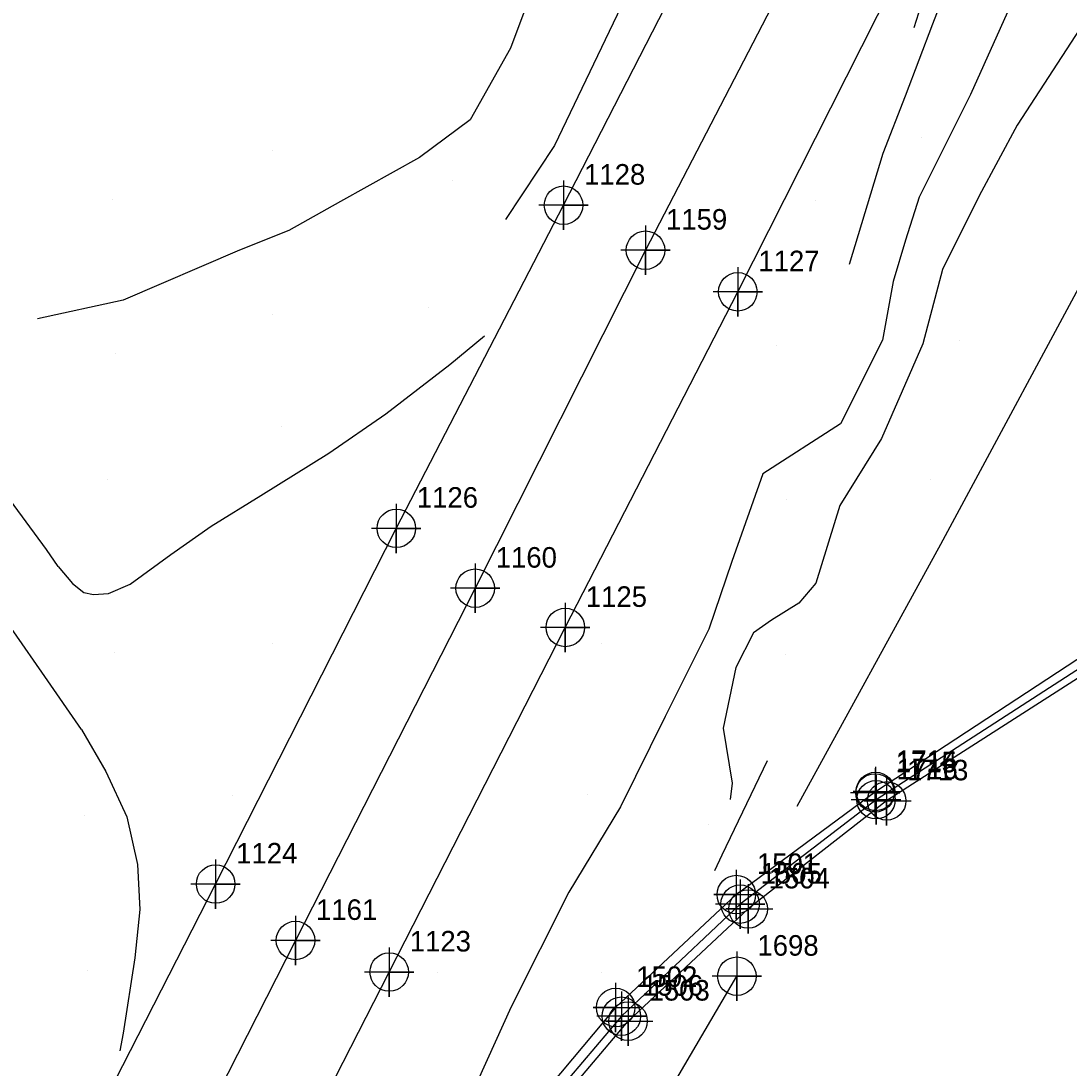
# Model space of a CAD drawing. Extents: x 2062781 to 2066835, y 358981 to 366501.
# Drawn here: x 2063984.6 to 2064112, y 361343.8 to 361471.1 of the extents above; entities that cross this region are included whole.
import ezdxf

# ---------------------------------------------------------------- set-up
doc = ezdxf.new("R2010")
doc.units = 0
for name, color, linetype in [('Exist DTM Breakline', 7, 'Continuous'), ('Exist DTM Breakline Cogo Number', 7, 'Continuous'), ('Exist DTM Breakline Cogo Point CELL', 7, 'Continuous'), ('Exist DTM Crownline', 7, 'Continuous'), ('Exist DTM Crownline Cogo Number', 7, 'Continuous'), ('Exist DTM Crownline Cogo Point CELL', 7, 'Continuous'), ('Exist DTM Ridgeline', 7, 'Continuous'), ('Exist DTM Ridgeline Cogo Number', 7, 'Continuous'), ('Exist DTM Ridgeline Cogo Point CELL', 7, 'Continuous'), ('Exist Roads Curbs', 7, 'Continuous'), ('Exist Roads Curbs Cogo Number', 7, 'Continuous'), ('Exist Roads Curbs Cogo Point CELL', 7, 'Continuous'), ('Exist Roads EOP', 7, 'Continuous'), ('Exist Roads EOP Cogo Number', 7, 'Continuous'), ('Exist Roads EOP Cogo Point CELL', 7, 'Continuous'), ('PH Exist DTM Breakline', 7, 'Continuous'), ('PH Exist DTM Point', 7, 'Continuous')]:
    doc.layers.add(name, color=color, linetype=linetype)

msp = doc.modelspace()

# ---------------------------------------------------------------- linework, layer by layer
at = {"layer": 'Exist DTM Breakline'}
msp.add_line((2064071.99, 361363.71), (2064057.56, 361350.08), dxfattribs=at)
for points in [[(2064128.6, 361402.27), (2064088.51, 361376.4)], [(2064088.51, 361376.4), (2064071.99, 361363.71)], [(2064057.56, 361350.08), (2064041.78, 361331.46), (2064030.47, 361314.75), (2064022.01, 361300.66), (2063997.63, 361253.31), (2063965.85, 361191.78), (2063927.22, 361115.25), (2063891.78, 361046.28), (2063870.34, 361004.8)]]:
    msp.add_lwpolyline(points, dxfattribs=at)
at = {"layer": 'Exist DTM Breakline Cogo Point CELL'}
for points in [[(2064088.4, 361380.23), (2064088.4, 361374.23), (2064088.4, 361377.23), (2064091.4, 361377.23), (2064085.4, 361377.23)], [(2064088.4, 361380.23), (2064088.4, 361374.23), (2064088.4, 361377.23), (2064091.4, 361377.23), (2064085.4, 361377.23)], [(2064088.4, 361380.23), (2064088.4, 361374.23), (2064088.4, 361377.23), (2064091.4, 361377.23), (2064085.4, 361377.23)], [(2064088.51, 361379.4), (2064088.51, 361373.4), (2064088.51, 361376.4), (2064091.51, 361376.4), (2064085.51, 361376.4)], [(2064088.51, 361379.4), (2064088.51, 361373.4), (2064088.51, 361376.4), (2064091.51, 361376.4), (2064085.51, 361376.4)], [(2064088.51, 361379.4), (2064088.51, 361373.4), (2064088.51, 361376.4), (2064091.51, 361376.4), (2064085.51, 361376.4)], [(2064071.99, 361366.71), (2064071.99, 361360.71), (2064071.99, 361363.71), (2064074.99, 361363.71), (2064068.99, 361363.71)], [(2064071.99, 361366.71), (2064071.99, 361360.71), (2064071.99, 361363.71), (2064074.99, 361363.71), (2064068.99, 361363.71)], [(2064071.99, 361366.71), (2064071.99, 361360.71), (2064071.99, 361363.71), (2064074.99, 361363.71), (2064068.99, 361363.71)], [(2064057.56, 361353.08), (2064057.56, 361347.08), (2064057.56, 361350.08), (2064060.56, 361350.08), (2064054.56, 361350.08)], [(2064057.56, 361353.08), (2064057.56, 361347.08), (2064057.56, 361350.08), (2064060.56, 361350.08), (2064054.56, 361350.08)], [(2064057.56, 361353.08), (2064057.56, 361347.08), (2064057.56, 361350.08), (2064060.56, 361350.08), (2064054.56, 361350.08)]]:
    msp.add_lwpolyline(points, dxfattribs=at)
for centre in [(2064088.4, 361377.23), (2064088.4, 361377.23), (2064088.4, 361377.23), (2064088.51, 361376.4), (2064088.51, 361376.4), (2064088.51, 361376.4), (2064071.99, 361363.71), (2064071.99, 361363.71), (2064071.99, 361363.71), (2064057.56, 361350.08), (2064057.56, 361350.08), (2064057.56, 361350.08)]:
    msp.add_circle(centre, 2.34, dxfattribs=at)
at = {"layer": 'Exist DTM Crownline'}
msp.add_lwpolyline([(2064265.44, 361845.69), (2064239.97, 361795.64), (2064213.32, 361743.86), (2064188.56, 361695.08), (2064163.47, 361645.6), (2064134.87, 361589.21), (2064123.65, 361567.03), (2064102.77, 361525.75), (2064081.5, 361483.76), (2064060.49, 361443.22), (2064039.79, 361402.12), (2064017.95, 361359.29), (2063998.02, 361320.11), (2063977.86, 361280.75), (2063957.66, 361241.43), (2063938.49, 361203.85), (2063917.61, 361163.02), (2063896.2, 361120.91), (2063873.97, 361077.23), (2063852.93, 361035.55), (2063832.77, 360995.69), (2063813.38, 360956.99), (2063791.84, 360915.2), (2063771.3, 360874.47)], dxfattribs=at)
at = {"layer": 'Exist DTM Crownline Cogo Point CELL'}
for points in [[(2064060.49, 361446.22), (2064060.49, 361440.22), (2064060.49, 361443.22), (2064063.49, 361443.22), (2064057.49, 361443.22)], [(2064060.49, 361446.22), (2064060.49, 361440.22), (2064060.49, 361443.22), (2064063.49, 361443.22), (2064057.49, 361443.22)], [(2064060.49, 361446.22), (2064060.49, 361440.22), (2064060.49, 361443.22), (2064063.49, 361443.22), (2064057.49, 361443.22)], [(2064039.79, 361405.12), (2064039.79, 361399.12), (2064039.79, 361402.12), (2064042.79, 361402.12), (2064036.79, 361402.12)], [(2064039.79, 361405.12), (2064039.79, 361399.12), (2064039.79, 361402.12), (2064042.79, 361402.12), (2064036.79, 361402.12)], [(2064039.79, 361405.12), (2064039.79, 361399.12), (2064039.79, 361402.12), (2064042.79, 361402.12), (2064036.79, 361402.12)], [(2064017.95, 361362.29), (2064017.95, 361356.29), (2064017.95, 361359.29), (2064020.95, 361359.29), (2064014.95, 361359.29)], [(2064017.95, 361362.29), (2064017.95, 361356.29), (2064017.95, 361359.29), (2064020.95, 361359.29), (2064014.95, 361359.29)], [(2064017.95, 361362.29), (2064017.95, 361356.29), (2064017.95, 361359.29), (2064020.95, 361359.29), (2064014.95, 361359.29)]]:
    msp.add_lwpolyline(points, dxfattribs=at)
for centre in [(2064060.49, 361443.22), (2064060.49, 361443.22), (2064060.49, 361443.22), (2064039.79, 361402.12), (2064039.79, 361402.12), (2064039.79, 361402.12), (2064017.95, 361359.29), (2064017.95, 361359.29), (2064017.95, 361359.29)]:
    msp.add_circle(centre, 2.34, dxfattribs=at)
at = {"layer": 'Exist DTM Ridgeline'}
msp.add_lwpolyline([(2064040.95, 361302.72), (2064071.6, 361354.94)], dxfattribs=at)
at = {"layer": 'Exist DTM Ridgeline Cogo Point CELL'}
msp.add_lwpolyline([(2064071.6, 361357.94), (2064071.6, 361351.94), (2064071.6, 361354.94), (2064074.6, 361354.94), (2064068.6, 361354.94)], dxfattribs=at)
msp.add_lwpolyline([(2064071.6, 361357.94), (2064071.6, 361351.94), (2064071.6, 361354.94), (2064074.6, 361354.94), (2064068.6, 361354.94)], dxfattribs=at)
msp.add_lwpolyline([(2064071.6, 361357.94), (2064071.6, 361351.94), (2064071.6, 361354.94), (2064074.6, 361354.94), (2064068.6, 361354.94)], dxfattribs=at)
msp.add_circle((2064071.6, 361354.94), 2.34, dxfattribs=at)
msp.add_circle((2064071.6, 361354.94), 2.34, dxfattribs=at)
msp.add_circle((2064071.6, 361354.94), 2.34, dxfattribs=at)
at = {"layer": 'Exist Roads Curbs'}
for p, q in [((2064071.53, 361364.87), (2064056.86, 361351.14)), ((2064058.37, 361349.48), (2064072.97, 361363.12))]:
    msp.add_line(p, q, dxfattribs=at)
for points in [[(2064134.77, 361405.08), (2064089.8, 361376.26)], [(2064088.45, 361377.41), (2064128.91, 361403.94)], [(2064071.53, 361364.87), (2064088.45, 361377.41)], [(2064089.8, 361376.26), (2064072.97, 361363.12)], [(2064056.86, 361351.14), (2064040.98, 361332.19), (2064029.8, 361315.76), (2064021.05, 361301.02), (2063996.57, 361253.68), (2063965.22, 361192.21), (2063926.31, 361115.84), (2063891.26, 361046.35), (2063869.46, 361005.39)], [(2063871.01, 361004.4), (2063892.03, 361045.01), (2063927.85, 361114.94), (2063967.15, 361191.97), (2063998.41, 361252.65), (2064022.95, 361300.07), (2064031.32, 361314), (2064042.62, 361330.84), (2064058.37, 361349.48)]]:
    msp.add_lwpolyline(points, dxfattribs=at)
at = {"layer": 'Exist Roads Curbs Cogo Point CELL'}
for points in [[(2064088.45, 361380.41), (2064088.45, 361374.41), (2064088.45, 361377.41), (2064085.72, 361377.41), (2064091.45, 361377.41)], [(2064088.45, 361380.41), (2064088.45, 361374.41), (2064088.45, 361377.41), (2064085.72, 361377.41), (2064091.45, 361377.41)], [(2064088.45, 361380.41), (2064088.45, 361374.41), (2064088.45, 361377.41), (2064085.72, 361377.41), (2064091.45, 361377.41)], [(2064089.8, 361379.26), (2064089.8, 361373.26), (2064089.8, 361376.26), (2064087.07, 361376.26), (2064092.8, 361376.26)], [(2064089.8, 361379.26), (2064089.8, 361373.26), (2064089.8, 361376.26), (2064087.07, 361376.26), (2064092.8, 361376.26)], [(2064089.8, 361379.26), (2064089.8, 361373.26), (2064089.8, 361376.26), (2064087.07, 361376.26), (2064092.8, 361376.26)], [(2064071.53, 361367.87), (2064071.53, 361361.87), (2064071.53, 361364.87), (2064068.8, 361364.87), (2064074.53, 361364.87)], [(2064071.53, 361367.87), (2064071.53, 361361.87), (2064071.53, 361364.87), (2064068.8, 361364.87), (2064074.53, 361364.87)], [(2064071.53, 361367.87), (2064071.53, 361361.87), (2064071.53, 361364.87), (2064068.8, 361364.87), (2064074.53, 361364.87)], [(2064072.97, 361366.12), (2064072.97, 361360.12), (2064072.97, 361363.12), (2064070.24, 361363.12), (2064075.97, 361363.12)], [(2064072.97, 361366.12), (2064072.97, 361360.12), (2064072.97, 361363.12), (2064070.24, 361363.12), (2064075.97, 361363.12)], [(2064072.97, 361366.12), (2064072.97, 361360.12), (2064072.97, 361363.12), (2064070.24, 361363.12), (2064075.97, 361363.12)], [(2064056.86, 361354.14), (2064056.86, 361348.14), (2064056.86, 361351.14), (2064054.13, 361351.14), (2064059.86, 361351.14)], [(2064056.86, 361354.14), (2064056.86, 361348.14), (2064056.86, 361351.14), (2064054.13, 361351.14), (2064059.86, 361351.14)], [(2064056.86, 361354.14), (2064056.86, 361348.14), (2064056.86, 361351.14), (2064054.13, 361351.14), (2064059.86, 361351.14)], [(2064058.37, 361352.48), (2064058.37, 361346.48), (2064058.37, 361349.48), (2064055.64, 361349.48), (2064061.37, 361349.48)], [(2064058.37, 361352.48), (2064058.37, 361346.48), (2064058.37, 361349.48), (2064055.64, 361349.48), (2064061.37, 361349.48)], [(2064058.37, 361352.48), (2064058.37, 361346.48), (2064058.37, 361349.48), (2064055.64, 361349.48), (2064061.37, 361349.48)]]:
    msp.add_lwpolyline(points, dxfattribs=at)
for centre in [(2064088.45, 361377.41), (2064088.45, 361377.41), (2064088.45, 361377.41), (2064089.8, 361376.26), (2064089.8, 361376.26), (2064089.8, 361376.26), (2064071.53, 361364.87), (2064071.53, 361364.87), (2064071.53, 361364.87), (2064072.97, 361363.12), (2064072.97, 361363.12), (2064072.97, 361363.12), (2064056.86, 361351.14), (2064056.86, 361351.14), (2064056.86, 361351.14), (2064058.37, 361349.48), (2064058.37, 361349.48), (2064058.37, 361349.48)]:
    msp.add_circle(centre, 2.34, dxfattribs=at)
at = {"layer": 'Exist Roads EOP'}
for points in [[(2063947.54, 361247.66), (2063967.28, 361286.12), (2063986.63, 361323.88), (2064008.24, 361366.15), (2064030.2, 361409.4), (2064050.53, 361448.69), (2064070.62, 361487.87), (2064093.97, 361533.43), (2064113.63, 361572.45), (2064134.87, 361614.05), (2064156.05, 361655.63), (2064176.93, 361697.03), (2064198.4, 361739.79), (2064219.67, 361781.23), (2064239.9, 361821.08), (2064255.89, 361852.54)], [(2063968.74, 361236.86), (2063988.59, 361275.84), (2064007.94, 361313.55), (2064029.34, 361355.45), (2064050.74, 361397.35), (2064071.71, 361438.16), (2064092.47, 361479.26), (2064113.84, 361521.24), (2064134.24, 361561.36), (2064154.67, 361602.17), (2064176.64, 361645.1), (2064197.63, 361686.25), (2064219.16, 361728.91), (2064239.98, 361769.73), (2064260.77, 361810.55), (2064276.59, 361841.97)]]:
    msp.add_lwpolyline(points, dxfattribs=at)
at = {"layer": 'Exist Roads EOP Cogo Point CELL'}
for points in [[(2064050.53, 361451.69), (2064050.53, 361445.69), (2064050.53, 361448.69), (2064053.53, 361448.69), (2064047.53, 361448.69)], [(2064050.53, 361451.69), (2064050.53, 361445.69), (2064050.53, 361448.69), (2064053.53, 361448.69), (2064047.53, 361448.69)], [(2064050.53, 361451.69), (2064050.53, 361445.69), (2064050.53, 361448.69), (2064053.53, 361448.69), (2064047.53, 361448.69)], [(2064071.71, 361441.16), (2064071.71, 361435.16), (2064071.71, 361438.16), (2064074.71, 361438.16), (2064068.71, 361438.16)], [(2064071.71, 361441.16), (2064071.71, 361435.16), (2064071.71, 361438.16), (2064074.71, 361438.16), (2064068.71, 361438.16)], [(2064071.71, 361441.16), (2064071.71, 361435.16), (2064071.71, 361438.16), (2064074.71, 361438.16), (2064068.71, 361438.16)], [(2064030.2, 361412.4), (2064030.2, 361406.4), (2064030.2, 361409.4), (2064033.2, 361409.4), (2064027.2, 361409.4)], [(2064030.2, 361412.4), (2064030.2, 361406.4), (2064030.2, 361409.4), (2064033.2, 361409.4), (2064027.2, 361409.4)], [(2064030.2, 361412.4), (2064030.2, 361406.4), (2064030.2, 361409.4), (2064033.2, 361409.4), (2064027.2, 361409.4)], [(2064050.74, 361400.35), (2064050.74, 361394.35), (2064050.74, 361397.35), (2064053.74, 361397.35), (2064047.74, 361397.35)], [(2064050.74, 361400.35), (2064050.74, 361394.35), (2064050.74, 361397.35), (2064053.74, 361397.35), (2064047.74, 361397.35)], [(2064050.74, 361400.35), (2064050.74, 361394.35), (2064050.74, 361397.35), (2064053.74, 361397.35), (2064047.74, 361397.35)], [(2064008.24, 361369.15), (2064008.24, 361363.15), (2064008.24, 361366.15), (2064011.24, 361366.15), (2064005.24, 361366.15)], [(2064008.24, 361369.15), (2064008.24, 361363.15), (2064008.24, 361366.15), (2064011.24, 361366.15), (2064005.24, 361366.15)], [(2064008.24, 361369.15), (2064008.24, 361363.15), (2064008.24, 361366.15), (2064011.24, 361366.15), (2064005.24, 361366.15)], [(2064029.34, 361358.45), (2064029.34, 361352.45), (2064029.34, 361355.45), (2064032.34, 361355.45), (2064026.34, 361355.45)], [(2064029.34, 361358.45), (2064029.34, 361352.45), (2064029.34, 361355.45), (2064032.34, 361355.45), (2064026.34, 361355.45)], [(2064029.34, 361358.45), (2064029.34, 361352.45), (2064029.34, 361355.45), (2064032.34, 361355.45), (2064026.34, 361355.45)]]:
    msp.add_lwpolyline(points, dxfattribs=at)
for centre in [(2064050.53, 361448.69), (2064050.53, 361448.69), (2064050.53, 361448.69), (2064071.71, 361438.16), (2064071.71, 361438.16), (2064071.71, 361438.16), (2064030.2, 361409.4), (2064030.2, 361409.4), (2064030.2, 361409.4), (2064050.74, 361397.35), (2064050.74, 361397.35), (2064050.74, 361397.35), (2064008.24, 361366.15), (2064008.24, 361366.15), (2064008.24, 361366.15), (2064029.34, 361355.45), (2064029.34, 361355.45), (2064029.34, 361355.45)]:
    msp.add_circle(centre, 2.34, dxfattribs=at)
at = {"layer": 'PH Exist DTM Breakline'}
for points in [[(2064145.69, 361672.61), (2064136.01, 361655.31), (2064122.72, 361628.83), (2064111.05, 361605.56), (2064106.1, 361594.61), (2064102.41, 361585.92), (2064099.6, 361579.45), (2064093.81, 361575.98), (2064088.73, 361564.22), (2064080.27, 361543.15), (2064072.3, 361527.26), (2064064.32, 361514.32), (2064058.23, 361502.15), (2064049.86, 361483.32), (2064044.1, 361467.79), (2064039.19, 361459.08), (2064033.04, 361454.51), (2064023.41, 361449.15), (2064017.15, 361445.61), (2064011.13, 361443.23), (2063996.99, 361437.14), (2063986.6, 361434.88)], [(2064078.94, 361375.62), (2064096.39, 361407.47), (2064116.27, 361444.44), (2064133.61, 361479.23), (2064151.97, 361505.44), (2064160.76, 361518.21), (2064172.83, 361547.03), (2064190.56, 361582.13), (2064206.15, 361613.55), (2064218.65, 361638.46)], [(2063989.12, 361404.75), (2063987.67, 361406.81), (2063982.75, 361413.54), (2063976.73, 361421.95), (2063972.28, 361428.26), (2063968.24, 361434.84), (2063965.22, 361440.26), (2063960.78, 361448.72), (2063955.78, 361459.58), (2063950.6, 361471.18), (2063944.95, 361483.41), (2063940.09, 361495.29), (2063936.09, 361505.72), (2063931.02, 361519.26), (2063925.52, 361534.99), (2063921.69, 361547.04), (2063917.51, 361561.05), (2063912.91, 361576.74), (2063908.26, 361591.78)], [(2064169.73, 361588.42), (2064160.78, 361570.23), (2064152.85, 361554.43), (2064145.22, 361539.24), (2064135.86, 361520.59), (2064131.17, 361511.24), (2064128.87, 361501.93), (2064127.81, 361496.65), (2064124.29, 361487), (2064113.82, 361470.96), (2064105.67, 361458.42), (2064101.06, 361449.81), (2064096.58, 361440.88), (2064094.21, 361431.85), (2064089.17, 361420.33), (2064084.1, 361412.17), (2064081.2, 361402.72), (2064079.13, 361400.31), (2064075.79, 361398.22), (2064073.63, 361396.71), (2064071.47, 361392.47), (2064069.94, 361385.09), (2064071.01, 361378.42), (2064070.8, 361376.42)], [(2063991.93, 361384.95), (2063987.48, 361391.38), (2063983.72, 361396.8), (2063980.36, 361401.56), (2063975.46, 361408.26), (2063969.4, 361416.74), (2063964.76, 361423.3), (2063960.47, 361430.29), (2063957.3, 361435.98), (2063952.7, 361444.75), (2063947.58, 361455.86), (2063942.41, 361467.46), (2063936.7, 361479.82), (2063931.72, 361491.97), (2063927.67, 361502.53), (2063922.56, 361516.19), (2063916.98, 361532.14), (2063913.09, 361544.39), (2063908.88, 361558.49)], [(2064070.3, 361498.44), (2064059.9, 361477.79), (2064049.43, 361455.95), (2064043.49, 361446.96)], [(2064106.06, 361495.68), (2064099.71, 361484.63), (2064094.52, 361474.77), (2064093.09, 361470.24)], [(2064108.84, 361481.84), (2064100, 361462.14), (2064093.75, 361449.68), (2064092.08, 361444.42), (2064090.59, 361439.43), (2064089.28, 361432.27), (2064084.18, 361422.11), (2064074.76, 361416.02), (2064070.99, 361405.38), (2064068.2, 361397.14), (2064062.88, 361386.54), (2064057.44, 361375.54), (2064051.17, 361365.16), (2064044.18, 361351.23), (2064038.13, 361337.88), (2064029.55, 361320.63), (2064018.68, 361306.36), (2064013.4, 361297.76), (2064001.07, 361274.07), (2063992.61, 361254.48)], [(2064085.3, 361441.54), (2064089.39, 361455.02), (2064092.11, 361462), (2064095.41, 361470.75), (2064096.66, 361474.01)], [(2063989.12, 361404.75), (2063990.84, 361402.69), (2063992.21, 361401.61), (2063993.41, 361401.34), (2063995.2, 361401.46), (2063997.87, 361402.62), (2064002.8, 361406.2), (2064007.7, 361409.66), (2064013.74, 361413.39), (2064022, 361418.53), (2064028.94, 361423.34), (2064036.72, 361429.34), (2064040.92, 361432.8)], [(2063991.93, 361384.95), (2063994.9, 361379.82), (2063997.45, 361374.33), (2063998.73, 361368.51), (2063999.01, 361363.05), (2063998.43, 361357.17), (2063997, 361348.01), (2063996.58, 361345.87)], [(2064068.92, 361367.78), (2064069.82, 361369.72), (2064075.34, 361381.18)]]:
    msp.add_lwpolyline(points, dxfattribs=at)
at = {"layer": 'PH Exist DTM Point'}
for p, q in [((2064093.99, 361456.95), (2064093.99, 361456.95)), ((2064015.13, 361455.38), (2064015.13, 361455.38)), ((2064037.02, 361451.68), (2064037.02, 361451.68)), ((2063995.73, 361449.41), (2063995.73, 361449.41)), ((2064081.11, 361449.31), (2064081.11, 361449.31)), ((2064015.13, 361435.38), (2064015.13, 361435.38)), ((2064034.12, 361436.23), (2064034.12, 361436.23)), ((2064076.42, 361431.67), (2064076.42, 361431.67)), ((2064098.65, 361432.24), (2064098.65, 361432.24)), ((2063996.04, 361430.71), (2063996.04, 361430.71)), ((2064016.19, 361421.8), (2064016.19, 361421.8)), ((2063995.12, 361415.36), (2063995.12, 361415.36)), ((2064095.13, 361415.38), (2064095.13, 361415.38)), ((2064077.66, 361412.9), (2064077.66, 361412.9)), ((2063995.94, 361394.3), (2063995.94, 361394.3)), ((2064015.13, 361395.38), (2064015.13, 361395.38)), ((2064055.13, 361395.38), (2064055.13, 361395.38)), ((2064077.53, 361394), (2064077.53, 361394)), ((2064010.28, 361376.91), (2064010.28, 361376.91)), ((2064053.43, 361377.02), (2064053.43, 361377.02)), ((2063992.29, 361374.49), (2063992.29, 361374.49)), ((2064068.12, 361373.34), (2064068.12, 361373.34)), ((2063992.62, 361355.66), (2063992.62, 361355.66)), ((2064035.15, 361355.37), (2064035.15, 361355.37)), ((2064055.13, 361355.38), (2064055.13, 361355.38))]:
    msp.add_line(p, q, dxfattribs=at)

# ---------------------------------------------------------------- texts
at = {"layer": 'Exist DTM Breakline Cogo Number'}
for s, p in [('1715', (2064090.9, 361379.73)), ('1715', (2064090.9, 361379.73)), ('1715', (2064090.9, 361379.73)), ('1716', (2064091.01, 361378.9)), ('1716', (2064091.01, 361378.9)), ('1716', (2064091.01, 361378.9)), ('1505', (2064074.49, 361366.21)), ('1505', (2064074.49, 361366.21)), ('1505', (2064074.49, 361366.21)), ('1506', (2064060.06, 361352.58)), ('1506', (2064060.06, 361352.58)), ('1506', (2064060.06, 361352.58))]:
    msp.add_text(s, height=2.5, dxfattribs=at).set_placement(p)
at = {"layer": 'Exist DTM Crownline Cogo Number'}
for s, p in [('1159', (2064062.99, 361445.72)), ('1159', (2064062.99, 361445.72)), ('1159', (2064062.99, 361445.72)), ('1160', (2064042.29, 361404.62)), ('1160', (2064042.29, 361404.62)), ('1160', (2064042.29, 361404.62)), ('1161', (2064020.45, 361361.79)), ('1161', (2064020.45, 361361.79)), ('1161', (2064020.45, 361361.79))]:
    msp.add_text(s, height=2.5, dxfattribs=at).set_placement(p)
at = {"layer": 'Exist DTM Ridgeline Cogo Number'}
msp.add_text('1698', height=2.5, dxfattribs=at).set_placement((2064074.1, 361357.44))
msp.add_text('1698', height=2.5, dxfattribs=at).set_placement((2064074.1, 361357.44))
msp.add_text('1698', height=2.5, dxfattribs=at).set_placement((2064074.1, 361357.44))
at = {"layer": 'Exist Roads Curbs Cogo Number'}
for s, p in [('1714', (2064090.95, 361379.91)), ('1714', (2064090.95, 361379.91)), ('1714', (2064090.95, 361379.91)), ('1713', (2064092.3, 361378.76)), ('1713', (2064092.3, 361378.76)), ('1713', (2064092.3, 361378.76)), ('1501', (2064074.03, 361367.37)), ('1501', (2064074.03, 361367.37)), ('1501', (2064074.03, 361367.37)), ('1504', (2064075.47, 361365.62)), ('1504', (2064075.47, 361365.62)), ('1504', (2064075.47, 361365.62)), ('1502', (2064059.36, 361353.64)), ('1502', (2064059.36, 361353.64)), ('1502', (2064059.36, 361353.64)), ('1503', (2064060.87, 361351.98)), ('1503', (2064060.87, 361351.98)), ('1503', (2064060.87, 361351.98))]:
    msp.add_text(s, height=2.5, dxfattribs=at).set_placement(p)
at = {"layer": 'Exist Roads EOP Cogo Number'}
for s, p in [('1128', (2064053.03, 361451.19)), ('1128', (2064053.03, 361451.19)), ('1128', (2064053.03, 361451.19)), ('1127', (2064074.21, 361440.66)), ('1127', (2064074.21, 361440.66)), ('1127', (2064074.21, 361440.66)), ('1126', (2064032.7, 361411.91)), ('1126', (2064032.7, 361411.91)), ('1126', (2064032.7, 361411.91)), ('1125', (2064053.24, 361399.85)), ('1125', (2064053.24, 361399.85)), ('1125', (2064053.24, 361399.85)), ('1124', (2064010.74, 361368.65)), ('1124', (2064010.74, 361368.65)), ('1124', (2064010.74, 361368.65)), ('1123', (2064031.84, 361357.95)), ('1123', (2064031.84, 361357.95)), ('1123', (2064031.84, 361357.95))]:
    msp.add_text(s, height=2.5, dxfattribs=at).set_placement(p)

doc.saveas('drawing.dxf')
